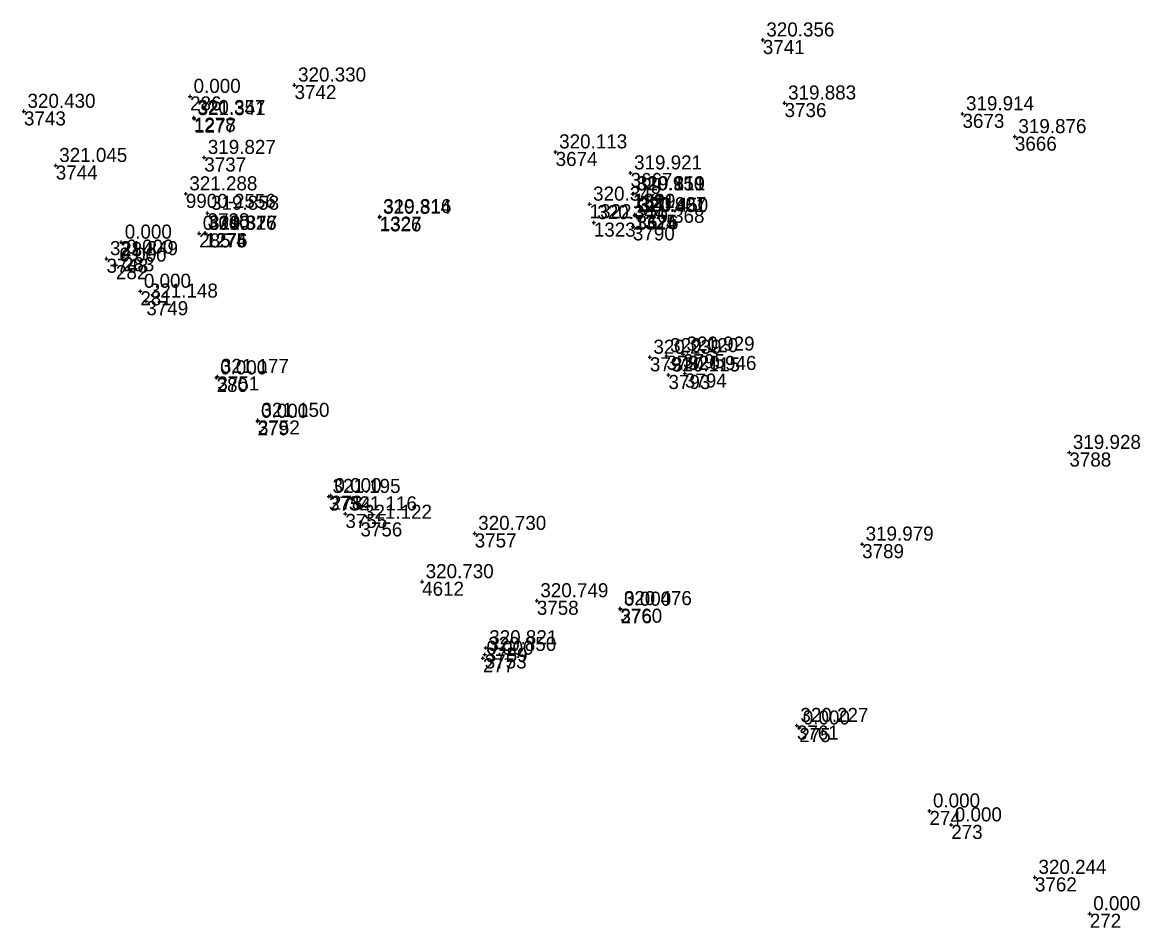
# Model space of a CAD drawing. Extents: x -829398 to -819400, y -1074439 to -1067977.
# Drawn here: x -821408.5 to -821313.8, y -1069973.3 to -1069896 of the extents above; entities that cross this region are included whole.
import ezdxf

# ---------------------------------------------------------------- set-up
doc = ezdxf.new("R2010")
doc.units = 0
for name, color, linetype in [('Vrstva 60', 7, 'Continuous'), ('Vrstva 61', 7, 'Continuous'), ('Čísla bodů_doměření_2012', 7, 'Continuous')]:
    doc.layers.add(name, color=color, linetype=linetype)

# ---------------------------------------------------------------- blocks, each defined once
blk = doc.blocks.new('BOD')
at = {"layer": 'Čísla bodů_doměření_2012'}
for p, q in [((-0.15, 0), (0.15, 0)), ((0, -0.15), (0, 0.15))]:
    blk.add_line(p, q, dxfattribs=at)

msp = doc.modelspace()

# ---------------------------------------------------------------- block references
at = {"layer": 'Vrstva 60'}
for p in [(-821345.318, -1069897.548), (-821345.318, -1069897.548), (-821385.25, -1069901.392), (-821385.25, -1069901.392), (-821394.16, -1069902.36), (-821343.463, -1069902.926), (-821343.463, -1069902.926), (-821408.324, -1069903.637), (-821408.324, -1069903.637), (-821328.293, -1069903.85), (-821328.293, -1069903.85), (-821393.833, -1069904.17), (-821393.833, -1069904.17), (-821393.817, -1069904.262), (-821393.817, -1069904.262), (-821323.824, -1069905.793), (-821323.824, -1069905.793), (-821392.947, -1069907.57), (-821392.947, -1069907.57), (-821362.986, -1069907.099), (-821362.986, -1069907.099), (-821405.615, -1069908.257), (-821405.615, -1069908.257), (-821356.6, -1069908.891), (-821356.6, -1069908.891), (-821394.522, -1069910.678), (-821356.414, -1069910.681), (-821356.414, -1069910.681), (-821356.358, -1069910.667), (-821356.358, -1069910.667), (-821356.337, -1069910.667), (-821356.337, -1069910.667), (-821360.09, -1069911.558), (-821360.09, -1069911.558), (-821392.671, -1069912.335), (-821392.671, -1069912.335), (-821356.249, -1069912.528), (-821356.249, -1069912.528), (-821356.231, -1069912.455), (-821356.231, -1069912.455), (-821356.08, -1069912.51), (-821356.08, -1069912.51), (-821378.004, -1069912.679), (-821378.004, -1069912.679), (-821377.977, -1069912.619), (-821377.977, -1069912.619), (-821359.732, -1069913.131), (-821359.732, -1069913.131), (-821356.396, -1069913.448), (-821356.396, -1069913.448), (-821393.38, -1069914.05), (-821392.9, -1069914.037), (-821392.9, -1069914.037), (-821392.874, -1069914.046), (-821392.874, -1069914.046), (-821392.834, -1069914.028), (-821392.834, -1069914.028), (-821400.03, -1069914.8), (-821401.289, -1069916.208), (-821401.289, -1069916.208), (-821399.89, -1069916.08), (-821400.48, -1069916.76), (-821398.4, -1069918.99), (-821397.892, -1069919.83), (-821397.892, -1069919.83), (-821354.95, -1069924.62), (-821354.95, -1069924.62), (-821353.522, -1069924.485), (-821353.522, -1069924.485), (-821352.123, -1069924.353), (-821352.123, -1069924.353), (-821391.9, -1069926.38), (-821391.833, -1069926.255), (-821391.833, -1069926.255), (-821353.365, -1069926.129), (-821353.365, -1069926.129), (-821351.967, -1069926.005), (-821351.967, -1069926.005), (-821388.41, -1069930.08), (-821388.374, -1069930.007), (-821388.374, -1069930.007), (-821319.179, -1069932.745), (-821319.179, -1069932.745), (-821382.313, -1069936.5), (-821382.313, -1069936.5), (-821382.15, -1069936.43), (-821380.915, -1069937.984), (-821380.915, -1069937.984), (-821379.632, -1069938.703), (-821379.632, -1069938.703), (-821369.89, -1069939.65), (-821369.89, -1069939.65), (-821336.853, -1069940.564), (-821336.853, -1069940.564), (-821374.37, -1069943.77), (-821374.37, -1069943.77), (-821364.591, -1069945.395), (-821364.591, -1069945.395), (-821357.472, -1069946.067), (-821357.472, -1069946.067), (-821357.45, -1069946.12), (-821368.95, -1069949.41), (-821368.95, -1069949.41), (-821369.19, -1069950.3), (-821369.034, -1069949.977), (-821369.034, -1069949.977), (-821342.415, -1069956.037), (-821342.415, -1069956.037), (-821342.21, -1069956.25), (-821331.11, -1069963.33), (-821329.25, -1069964.52), (-821322.113, -1069968.996), (-821322.113, -1069968.996), (-821317.44, -1069972.1)]:
    msp.add_blockref('BOD', p, dxfattribs=at)

# ---------------------------------------------------------------- texts
for s, p in [('3741', (-821345.318, -1069898.748)), ('3742', (-821385.25, -1069902.592)), ('286', (-821394.16, -1069903.56)), ('3736', (-821343.463, -1069904.126)), ('3743', (-821408.324, -1069904.837)), ('3673', (-821328.293, -1069905.05)), ('1278', (-821393.833, -1069905.37)), ('1277', (-821393.817, -1069905.462)), ('3666', (-821323.824, -1069906.993)), ('3737', (-821392.947, -1069908.77)), ('3674', (-821362.986, -1069908.299)), ('3744', (-821405.615, -1069909.457)), ('3667', (-821356.6, -1069910.091)), ('9900-2556', (-821394.522, -1069911.878)), ('1321', (-821356.414, -1069911.881)), ('1320', (-821356.358, -1069911.867)), ('1319', (-821356.337, -1069911.867)), ('3738', (-821392.671, -1069913.535)), ('1322', (-821360.09, -1069912.758)), ('1325', (-821356.231, -1069913.655)), ('1326', (-821378.004, -1069913.879)), ('1327', (-821377.977, -1069913.819)), ('1323', (-821359.732, -1069914.331)), ('1324', (-821356.249, -1069913.728)), ('3676', (-821356.08, -1069913.71)), ('285', (-821393.38, -1069915.25)), ('1274', (-821392.9, -1069915.237)), ('1275', (-821392.874, -1069915.246)), ('1276', (-821392.834, -1069915.228)), ('3790', (-821356.396, -1069914.648)), ('284', (-821400.03, -1069916)), ('3748', (-821401.289, -1069917.408)), ('283', (-821399.89, -1069917.28)), ('282', (-821400.48, -1069917.96)), ('281', (-821398.4, -1069920.19)), ('3749', (-821397.892, -1069921.03)), ('3791', (-821354.95, -1069925.82)), ('3792', (-821353.522, -1069925.685)), ('3795', (-821352.123, -1069925.553)), ('280', (-821391.9, -1069927.58)), ('3751', (-821391.833, -1069927.455)), ('3793', (-821353.365, -1069927.329)), ('3794', (-821351.967, -1069927.205)), ('279', (-821388.41, -1069931.28)), ('3752', (-821388.374, -1069931.207)), ('3788', (-821319.179, -1069933.945)), ('3754', (-821382.313, -1069937.7)), ('278', (-821382.15, -1069937.63)), ('3755', (-821380.915, -1069939.184)), ('3756', (-821379.632, -1069939.903)), ('3757', (-821369.89, -1069940.85)), ('3789', (-821336.853, -1069941.764)), ('4612', (-821374.37, -1069944.97)), ('3758', (-821364.591, -1069946.595)), ('3760', (-821357.472, -1069947.267)), ('276', (-821357.45, -1069947.32)), ('277', (-821369.19, -1069951.5)), ('3753', (-821369.034, -1069951.177)), ('3759', (-821368.95, -1069950.61)), ('3761', (-821342.415, -1069957.237)), ('275', (-821342.21, -1069957.45)), ('274', (-821331.11, -1069964.53)), ('273', (-821329.25, -1069965.72)), ('3762', (-821322.113, -1069970.196)), ('272', (-821317.44, -1069973.3))]:
    msp.add_text(s, height=1.2, dxfattribs=at).set_placement(p)
at = {"layer": 'Vrstva 61'}
for s, p in [('320.356', (-821345.018, -1069897.248)), ('320.330', (-821384.95, -1069901.092)), ('0.000', (-821393.86, -1069902.06)), ('319.883', (-821343.163, -1069902.626)), ('320.430', (-821408.024, -1069903.337)), ('320.357', (-821393.533, -1069903.87)), ('321.341', (-821393.517, -1069903.962)), ('319.914', (-821327.993, -1069903.55)), ('319.876', (-821323.524, -1069905.493)), ('320.113', (-821362.686, -1069906.799)), ('321.045', (-821405.315, -1069907.957)), ('319.827', (-821392.647, -1069907.27)), ('319.921', (-821356.3, -1069908.591)), ('321.288', (-821394.222, -1069910.378)), ('320.950', (-821356.114, -1069910.381)), ('320.119', (-821356.058, -1069910.367)), ('319.811', (-821356.037, -1069910.367)), ('320.348', (-821359.79, -1069911.258)), ('319.858', (-821392.371, -1069912.035)), ('320.314', (-821377.704, -1069912.379)), ('319.816', (-821377.677, -1069912.319)), ('320.461', (-821355.949, -1069912.228)), ('320.927', (-821355.931, -1069912.155)), ('320.450', (-821355.78, -1069912.21)), ('320.344', (-821359.432, -1069912.831)), ('320.368', (-821356.096, -1069913.148)), ('0.000', (-821399.73, -1069914.5)), ('0.000', (-821393.08, -1069913.75)), ('321.316', (-821392.6, -1069913.737)), ('320.826', (-821392.574, -1069913.746)), ('319.877', (-821392.534, -1069913.728)), ('321.249', (-821400.989, -1069915.908)), ('0.000', (-821400.18, -1069916.46)), ('0.000', (-821399.59, -1069915.78)), ('0.000', (-821398.1, -1069918.69)), ('321.148', (-821397.592, -1069919.53)), ('320.929', (-821351.823, -1069924.053)), ('320.239', (-821354.65, -1069924.32)), ('320.120', (-821353.222, -1069924.185)), ('321.177', (-821391.533, -1069925.955)), ('320.115', (-821353.065, -1069925.829)), ('320.946', (-821351.667, -1069925.705)), ('0.000', (-821391.6, -1069926.08)), ('321.150', (-821388.074, -1069929.707)), ('0.000', (-821388.11, -1069929.78)), ('319.928', (-821318.879, -1069932.445)), ('321.195', (-821382.013, -1069936.2)), ('0.000', (-821381.85, -1069936.13)), ('321.116', (-821380.615, -1069937.684)), ('321.122', (-821379.332, -1069938.403)), ('320.730', (-821369.59, -1069939.35)), ('319.979', (-821336.553, -1069940.264)), ('320.730', (-821374.07, -1069943.47)), ('320.749', (-821364.291, -1069945.095)), ('320.476', (-821357.172, -1069945.767)), ('0.000', (-821357.15, -1069945.82)), ('320.821', (-821368.65, -1069949.11)), ('0.000', (-821368.89, -1069950)), ('320.850', (-821368.734, -1069949.677)), ('320.227', (-821342.115, -1069955.737)), ('0.000', (-821341.91, -1069955.95)), ('0.000', (-821330.81, -1069963.03)), ('0.000', (-821328.95, -1069964.22)), ('320.244', (-821321.813, -1069968.696)), ('0.000', (-821317.14, -1069971.8))]:
    msp.add_text(s, height=1.2, dxfattribs=at).set_placement(p)

doc.saveas('drawing.dxf')
